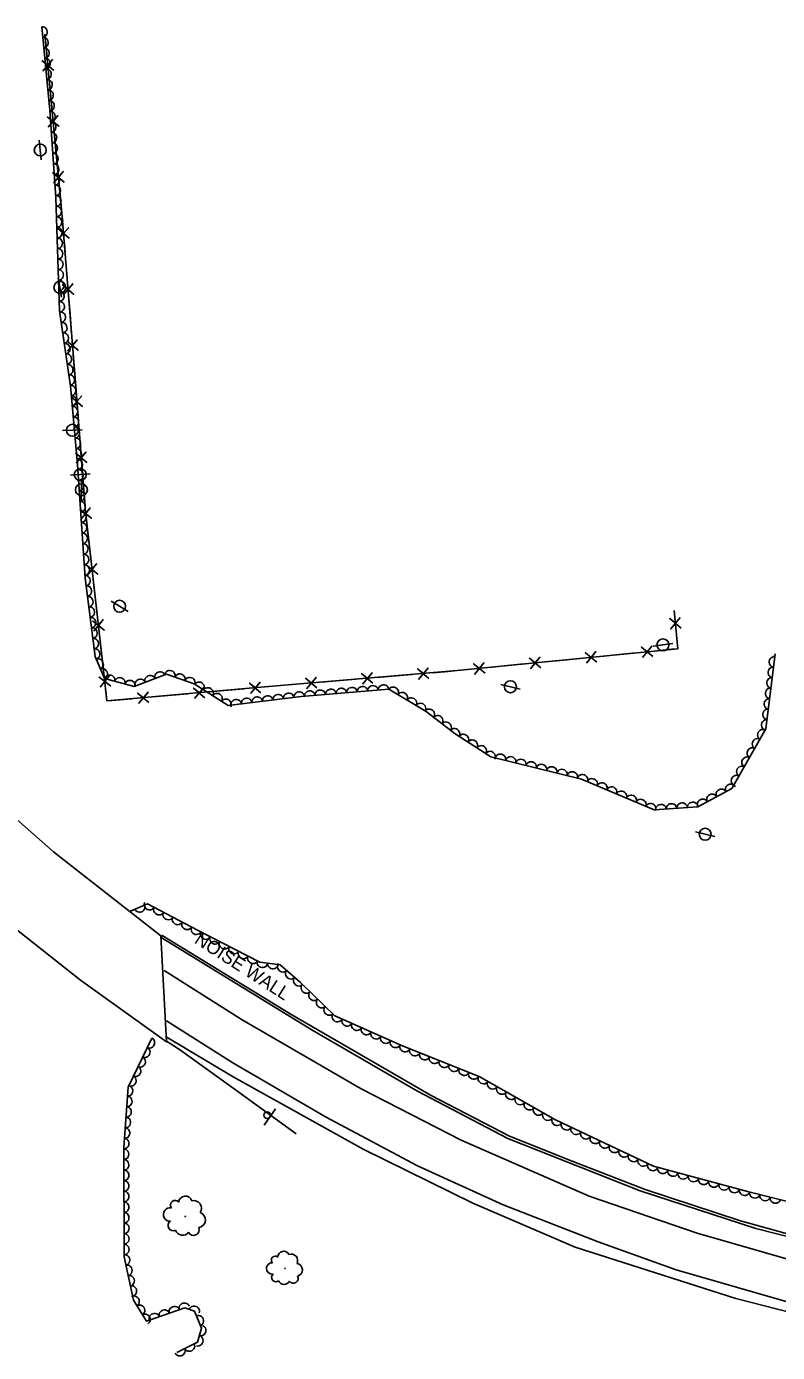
# Model space of a CAD drawing. Extents: x 1722896 to 1754269, y 648279 to 666297.
# Drawn here: x 1740587 to 1740871, y 650440 to 650941 of the extents above; entities that cross this region are included whole.
import ezdxf

# ---------------------------------------------------------------- set-up
doc = ezdxf.new("R2010")
doc.units = 0
for name, color, linetype in [('DESIGN - CENTERLINE - Proposed', 7, 'Continuous'), ('DESIGN - PUBLIC HEARING - Shapes', 7, 'Continuous'), ('DESIGN - SCRATCH - User 1', 7, 'Continuous'), ('SURVEY - CENTERLINE - Preliminary Text', 7, 'Continuous'), ('SURVEY - DTM - Breaklines', 7, 'Continuous'), ('SURVEY - VEGETATION - Features with Text', 7, 'Continuous')]:
    doc.layers.add(name, color=color, linetype=linetype)

msp = doc.modelspace()

# ---------------------------------------------------------------- linework, layer by layer
at = {"layer": 'DESIGN - CENTERLINE - Proposed'}
msp.add_lwpolyline([(1740447.5, 650751.55), (1740453.15, 650796.69), (1740476.44, 650762.11), (1740498.23, 650732.26), (1740516.6, 650709.93), (1740540.15, 650683.97), (1740567.32, 650655.97), (1740597.44, 650629.58), (1740637.98, 650597.76), (1740640.15, 650557.7), (1740607.62, 650581.09), (1740580.94, 650602.11), (1740557.37, 650622.47), (1740538.34, 650639.93), (1740508.51, 650671.05), (1740487.82, 650695.39), (1740470.23, 650716.69), (1740449.26, 650746.05), (1740446.06, 650751.07), (1740447.5, 650751.55)], dxfattribs=at)
at = {"layer": 'DESIGN - PUBLIC HEARING - Shapes'}
msp.add_line((1740681.35, 650532.42), (1740677.01, 650526.3), dxfattribs=at)
msp.add_circle((1740678.17, 650530.05), 1.25, dxfattribs=at)
at = {"layer": 'DESIGN - SCRATCH - User 1'}
for points in [[(1740909.01, 650475.53), (1740862.92, 650487.23), (1740819.18, 650501.5), (1740769.16, 650521.28), (1740734.94, 650539.16), (1740695.44, 650562), (1740638.13, 650597.13), (1740638.4, 650597.95), (1740687.47, 650567.91), (1740740.1, 650537.44), (1740769.79, 650522.08), (1740793.42, 650512.65), (1740821.05, 650501.92), (1740857.12, 650490.18), (1740881.7, 650483.29)], [(1740639.72, 650558.3), (1740645.04, 650554.8), (1740667.05, 650538.95), (1740689.17, 650523)]]:
    msp.add_lwpolyline(points, dxfattribs=at)
at = {"layer": 'SURVEY - CENTERLINE - Preliminary Text'}
for points in [[(1741620.01, 650668.5), (1741594.52, 650650.15), (1741554.88, 650624.69), (1741511.09, 650598.23), (1741455.36, 650566.77), (1741403.26, 650538.59), (1741362.77, 650519.1), (1741331.57, 650505.45), (1741287.5, 650488.42), (1741235.19, 650473.4), (1741200.52, 650465.2), (1741152.57, 650457.35), (1741111.46, 650452.89), (1741061.2, 650451.35), (1741013.27, 650452.91), (1740961.37, 650457.87), (1740918.07, 650465.37), (1740877.99, 650474.71), (1740840.72, 650485.41), (1740799.93, 650499.48), (1740751.47, 650520.6), (1740713.66, 650540.02), (1740668.71, 650566.09), (1740639.26, 650584.75)], [(1740640.09, 650565.72), (1740665.13, 650549.78), (1740700.19, 650529.44), (1740735.05, 650510.97), (1740767.41, 650496.16), (1740803.32, 650482.24), (1740832.75, 650471.62), (1740879.2, 650458.33), (1740919.98, 650449.65), (1740956.49, 650443.15), (1741006.65, 650438.17)], [(1741130.7, 650431.62), (1741098.59, 650430.35), (1741043.75, 650430.94), (1740999.7, 650434.36), (1740945.61, 650440.32), (1740902.56, 650448.66), (1740855.32, 650460.73), (1740794.59, 650480.22), (1740755.85, 650496.82), (1740714.4, 650517.18), (1740665.26, 650544.59), (1740640.02, 650559.66)]]:
    msp.add_lwpolyline(points, dxfattribs=at)
at = {"layer": 'SURVEY - DTM - Breaklines'}
for p, q in [((1740592.37, 650894.69), (1740591.99, 650898.42)), ((1740592.37, 650894.69), (1740592.75, 650890.96)), ((1740599.78, 650842.77), (1740599.14, 650846.46)), ((1740599.78, 650842.77), (1740600.41, 650839.07)), ((1740604.54, 650788.82), (1740608.28, 650788.98)), ((1740604.54, 650788.82), (1740600.79, 650788.67)), ((1740607.49, 650772.07), (1740603.75, 650771.81)), ((1740607.49, 650772.07), (1740611.23, 650772.33)), ((1740607.93, 650766.34), (1740607.99, 650770.09)), ((1740607.93, 650766.34), (1740607.86, 650762.59)), ((1740622.38, 650722.31), (1740619.17, 650724.24)), ((1740622.38, 650722.31), (1740625.6, 650720.38)), ((1740827.77, 650707.73), (1740824.05, 650707.27)), ((1740827.77, 650707.73), (1740831.49, 650708.19)), ((1740770.14, 650691.91), (1740766.49, 650692.79)), ((1740770.14, 650691.91), (1740773.79, 650691.04)), ((1740843.74, 650636.17), (1740840.1, 650637.06)), ((1740843.74, 650636.17), (1740847.39, 650635.28))]:
    msp.add_line(p, q, dxfattribs=at)
for points in [[(1740594.14, 650938.45), (1740600.7, 650869.44), (1740605.55, 650808.54), (1740609.34, 650759.3), (1740616.46, 650696.93), (1740617.6, 650686.55), (1740672.76, 650691.45), (1740750.01, 650698), (1740833.35, 650706.29), (1740832.02, 650720.76)], [(1740594.14, 650938.45), (1740594.85, 650930.98)], [(1740593.03, 650928.45), (1740597.39, 650924.89), (1740595.21, 650926.65), (1740597.01, 650928.83), (1740593.41, 650924.52)], [(1740595.61, 650922.97), (1740596.15, 650917.29)], [(1740596.15, 650917.29), (1740596.86, 650909.83)], [(1740595.04, 650907.29), (1740599.4, 650903.74), (1740597.22, 650905.49), (1740599.03, 650907.67), (1740595.42, 650903.36)], [(1740597.62, 650901.81), (1740598.16, 650896.14)], [(1740598.16, 650896.14), (1740598.87, 650888.67)], [(1740597.05, 650886.14), (1740601.41, 650882.58), (1740599.24, 650884.34), (1740601.04, 650886.52), (1740597.43, 650882.21)], [(1740599.64, 650880.66), (1740600.18, 650874.98)], [(1740600.18, 650874.98), (1740600.7, 650869.44), (1740600.86, 650867.52)], [(1740599, 650865.01), (1740603.3, 650861.39), (1740601.15, 650863.18), (1740602.99, 650865.33), (1740599.31, 650861.07)], [(1740601.49, 650859.49), (1740601.95, 650853.81)], [(1740601.95, 650853.81), (1740602.54, 650846.33)], [(1740600.68, 650843.83), (1740604.99, 650840.21), (1740602.84, 650841.99), (1740604.67, 650844.15), (1740601, 650839.89)], [(1740603.18, 650838.31), (1740603.63, 650832.63)], [(1740603.63, 650832.63), (1740604.23, 650825.15)], [(1740602.37, 650822.65), (1740606.67, 650819.03), (1740604.52, 650820.81), (1740606.36, 650822.96), (1740602.68, 650818.71)], [(1740604.86, 650817.13), (1740605.32, 650811.45)], [(1740605.32, 650811.45), (1740605.55, 650808.54), (1740605.9, 650803.97)], [(1740604.04, 650801.47), (1740608.33, 650797.84), (1740606.19, 650799.63), (1740608.03, 650801.78), (1740604.34, 650797.53)], [(1740606.52, 650795.94), (1740606.96, 650790.26)], [(1740606.96, 650790.26), (1740607.53, 650782.78)], [(1740605.67, 650780.28), (1740609.96, 650776.65), (1740607.82, 650778.44), (1740609.66, 650780.59), (1740605.98, 650776.34)], [(1740608.15, 650774.76), (1740608.59, 650769.07)], [(1740608.59, 650769.07), (1740609.17, 650761.6)], [(1740607.31, 650759.02), (1740611.74, 650755.55), (1740609.53, 650757.26), (1740611.29, 650759.47), (1740607.76, 650755.1)], [(1740610, 650753.59), (1740610.64, 650747.93)], [(1740610.64, 650747.93), (1740611.49, 650740.48)], [(1740609.72, 650737.92), (1740614.14, 650734.45), (1740611.93, 650736.16), (1740613.69, 650738.37), (1740610.17, 650733.99)], [(1740612.4, 650732.49), (1740613.05, 650726.83)], [(1740613.05, 650726.83), (1740613.9, 650719.38)], [(1740832.13, 650719.58), (1740832.02, 650720.76)], [(1740612.12, 650716.81), (1740616.55, 650713.34), (1740614.34, 650715.05), (1740616.1, 650717.27), (1740612.57, 650712.89)], [(1740834.69, 650714.09), (1740830.35, 650717.66), (1740832.52, 650715.9), (1740830.71, 650713.73), (1740834.33, 650718.03)], [(1740614.81, 650711.38), (1740615.45, 650705.72)], [(1740831.16, 650706.07), (1740833.35, 650706.29), (1740832.86, 650711.57)], [(1740615.45, 650705.72), (1740616.3, 650698.27)], [(1740798.87, 650700.8), (1740802.41, 650705.17), (1740800.67, 650702.99), (1740798.48, 650704.78), (1740802.8, 650701.19)], [(1740804.34, 650703.4), (1740810.01, 650703.97)], [(1740810.01, 650703.97), (1740817.48, 650704.71)], [(1740820.02, 650702.9), (1740823.55, 650707.27), (1740821.81, 650705.09), (1740819.62, 650706.88), (1740823.95, 650703.29)], [(1740825.49, 650705.51), (1740831.16, 650706.07)], [(1740735.39, 650694.7), (1740738.98, 650699.02), (1740737.21, 650696.87), (1740735.05, 650698.69), (1740739.32, 650695.04)], [(1740756.58, 650696.6), (1740760.12, 650700.97), (1740758.37, 650698.78), (1740756.19, 650700.58), (1740760.51, 650696.99)], [(1740762.05, 650699.2), (1740767.72, 650699.76)], [(1740767.72, 650699.76), (1740775.19, 650700.51)], [(1740777.73, 650698.7), (1740781.26, 650703.07), (1740779.52, 650700.89), (1740777.33, 650702.68), (1740781.66, 650699.09)], [(1740783.2, 650701.3), (1740788.87, 650701.87)], [(1740788.87, 650701.87), (1740796.33, 650702.61)], [(1740614.53, 650695.71), (1740618.94, 650692.23), (1740616.74, 650693.95), (1740618.5, 650696.15), (1740614.96, 650691.79)], [(1740693.04, 650691.11), (1740696.64, 650695.43), (1740694.86, 650693.27), (1740692.7, 650695.1), (1740696.98, 650691.45)], [(1740698.55, 650693.64), (1740704.23, 650694.12)], [(1740704.23, 650694.12), (1740711.7, 650694.75)], [(1740714.21, 650692.91), (1740717.81, 650697.23), (1740716.04, 650695.07), (1740713.88, 650696.89), (1740718.15, 650693.24)], [(1740719.72, 650695.43), (1740725.4, 650695.91)], [(1740725.4, 650695.91), (1740732.87, 650696.55)], [(1740740.89, 650697.23), (1740746.57, 650697.71)], [(1740746.57, 650697.71), (1740750.01, 650698), (1740754.04, 650698.4)], [(1740617.19, 650690.27), (1740617.6, 650686.55), (1740619.55, 650686.73)], [(1740629.54, 650685.56), (1740633.12, 650689.89), (1740631.36, 650687.72), (1740629.19, 650689.54), (1740633.48, 650685.9)], [(1740640.72, 650688.6), (1740648.19, 650689.27)], [(1740650.71, 650687.43), (1740654.29, 650691.77), (1740652.52, 650689.6), (1740650.35, 650691.42), (1740654.64, 650687.78)], [(1740656.21, 650689.98), (1740661.88, 650690.48)], [(1740661.88, 650690.48), (1740669.35, 650691.15)], [(1740671.87, 650689.32), (1740675.46, 650693.63), (1740673.69, 650691.48), (1740671.53, 650693.3), (1740675.8, 650689.65)], [(1740677.37, 650691.84), (1740683.05, 650692.32)], [(1740683.05, 650692.32), (1740690.53, 650692.95)], [(1740619.55, 650686.73), (1740627.02, 650687.39)], [(1740635.04, 650688.1), (1740640.72, 650688.6)]]:
    msp.add_lwpolyline(points, dxfattribs=at)
for centre in [(1740592.37, 650894.69), (1740599.78, 650842.77), (1740604.54, 650788.82), (1740607.49, 650772.07), (1740607.93, 650766.34), (1740622.38, 650722.31), (1740827.77, 650707.73), (1740770.14, 650691.91), (1740843.74, 650636.17)]:
    msp.add_circle(centre, 2.25, dxfattribs=at)
at = {"layer": 'SURVEY - VEGETATION - Features with Text'}
for points in [[(1740592.96, 650941.25), (1740595.97, 650909.75), (1740598.31, 650876.78), (1740599.71, 650833.93), (1740603.76, 650805.53), (1740606.48, 650775.92), (1740609.29, 650732.95), (1740613.16, 650703.29), (1740616.62, 650694.98), (1740627.92, 650692.03), (1740640.14, 650696.62), (1740650.59, 650692.97), (1740663.44, 650684.84), (1740690.96, 650688.19), (1740724.1, 650690.95), (1740738.22, 650682.57), (1740749.21, 650674.11), (1740762.75, 650665.45), (1740796.96, 650657.05), (1740824.44, 650645.39), (1740840.93, 650646.58), (1740853.77, 650653.42), (1740866.71, 650676.01), (1740870.22, 650704.29)], [(1741135.05, 650474.76), (1741088.38, 650469.03), (1741058.82, 650468.73), (1741039.26, 650477.16), (1741001.56, 650477.46), (1740961.58, 650479.03), (1740926.58, 650484.77), (1740896.43, 650492.07), (1740859.8, 650501.27), (1740824.2, 650510.81), (1740787.21, 650528.26), (1740758.26, 650544.7), (1740729.57, 650556.11), (1740703.77, 650567.6), (1740690.72, 650580.16), (1740683.09, 650586.85), (1740675.41, 650587.84), (1740651.86, 650599.95), (1740632.87, 650609.88), (1740626.52, 650607.16)], [(1740634.59, 650559.19), (1740625.59, 650540.58), (1740623.96, 650517.97), (1740624.08, 650476.59), (1740627.65, 650460.21), (1740632.48, 650452.23), (1740647.05, 650457.28), (1740650.67, 650456.03), (1740653.37, 650449.52), (1740651.88, 650444.28), (1740644.06, 650440.39)]]:
    msp.add_lwpolyline(points, dxfattribs=at)
for centre, radius in [((1740647.18, 650491.82), 0.0893), ((1740684.9, 650472.2), 0.0752)]:
    msp.add_circle(centre, radius, dxfattribs=at)
for centre, radius, start, end in [((1740647.25, 650496.93), 2.56, 17, 173.7889), ((1740641.47, 650492.51), 2.55, 79.1368, 272.5565), ((1740643.34, 650496.1), 1.76, 39.1162, 217.8618), ((1740650.38, 650494.85), 2.92, 326.0527, 103.577), ((1740642.61, 650488.31), 1.94, 121.7555, 299.0747), ((1740651.94, 650490.45), 2.9, 276.9486, 72.7871), ((1740646.19, 650487.41), 2.75, 197.0426, 323.8882), ((1740650.32, 650486.77), 2.14, 207.2015, 22.2017), ((1740684.39, 650476.48), 2.16, 24.5516, 181.3406), ((1740680.06, 650472.15), 2.15, 86.6885, 280.1082), ((1740681.22, 650475.35), 1.48, 46.6678, 225.4134), ((1740687.24, 650475.08), 2.46, 333.6044, 111.1286), ((1740689.03, 650471.59), 2.44, 284.5002, 80.3387), ((1740681.48, 650468.76), 1.64, 129.3072, 306.6263), ((1740688.08, 650468.33), 1.8, 214.7531, 29.7534), ((1740684.56, 650468.41), 2.32, 204.5942, 331.4399)]:
    msp.add_arc(centre, radius, start, end, dxfattribs=at)
for centre, major_axis in [((1740593.15, 650939.26), (0.19, -1.99)), ((1740593.53, 650935.28), (0.19, -1.99)), ((1740593.91, 650931.3), (0.19, -1.99)), ((1740594.29, 650927.31), (0.19, -1.99)), ((1740594.68, 650923.33), (0.19, -1.99)), ((1740595.06, 650919.35), (0.19, -1.99)), ((1740595.44, 650915.37), (0.19, -1.99)), ((1740595.82, 650911.39), (0.19, -1.99)), ((1740596.14, 650907.4), (0.14, -2)), ((1740596.42, 650903.41), (0.14, -2)), ((1740596.7, 650899.42), (0.14, -2)), ((1740596.99, 650895.43), (0.14, -2)), ((1740597.27, 650891.44), (0.14, -2)), ((1740597.55, 650887.45), (0.14, -2)), ((1740597.83, 650883.46), (0.14, -2)), ((1740598.12, 650879.47), (0.14, -2)), ((1740598.35, 650875.48), (0.07, -2)), ((1740598.48, 650871.48), (0.07, -2)), ((1740598.61, 650867.48), (0.07, -2)), ((1740598.74, 650863.48), (0.07, -2)), ((1740598.87, 650859.49), (0.07, -2)), ((1740599, 650855.49), (0.07, -2)), ((1740599.13, 650851.49), (0.07, -2)), ((1740599.26, 650847.49), (0.07, -2)), ((1740599.39, 650843.49), (0.07, -2)), ((1740599.52, 650839.5), (0.07, -2)), ((1740599.66, 650835.5), (0.07, -2)), ((1740600.05, 650831.52), (0.28, -1.98)), ((1740600.62, 650827.56), (0.28, -1.98)), ((1740601.18, 650823.6), (0.28, -1.98)), ((1740601.75, 650819.64), (0.28, -1.98)), ((1740602.31, 650815.69), (0.28, -1.98)), ((1740602.88, 650811.73), (0.28, -1.98)), ((1740603.44, 650807.77), (0.28, -1.98)), ((1740603.92, 650803.8), (0.18, -1.99)), ((1740604.29, 650799.81), (0.18, -1.99)), ((1740604.65, 650795.83), (0.18, -1.99)), ((1740605.02, 650791.85), (0.18, -1.99)), ((1740605.38, 650787.86), (0.18, -1.99)), ((1740605.75, 650783.88), (0.18, -1.99)), ((1740606.11, 650779.9), (0.18, -1.99)), ((1740606.48, 650775.91), (0.13, -2)), ((1740606.74, 650771.92), (0.13, -2)), ((1740607, 650767.93), (0.13, -2)), ((1740607.26, 650763.94), (0.13, -2)), ((1740607.53, 650759.95), (0.13, -2)), ((1740607.79, 650755.96), (0.13, -2)), ((1740608.05, 650751.96), (0.13, -2)), ((1740608.31, 650747.97), (0.13, -2)), ((1740608.57, 650743.98), (0.13, -2)), ((1740608.83, 650739.99), (0.13, -2)), ((1740609.1, 650736), (0.13, -2)), ((1740609.42, 650732.01), (0.26, -1.98)), ((1740609.93, 650728.05), (0.26, -1.98)), ((1740610.45, 650724.08), (0.26, -1.98)), ((1740610.97, 650720.11), (0.26, -1.98)), ((1740611.49, 650716.15), (0.26, -1.98)), ((1740612, 650712.18), (0.26, -1.98)), ((1740612.52, 650708.21), (0.26, -1.98)), ((1740613.04, 650704.25), (0.26, -1.98)), ((1740614.33, 650700.49), (0.77, -1.85)), ((1740615.87, 650696.8), (0.77, -1.85)), ((1740869.36, 650697.34), (0.25, 1.98)), ((1740869.85, 650701.31), (0.25, 1.98)), ((1740618.59, 650694.47), (1.94, -0.51)), ((1740622.46, 650693.45), (1.94, -0.51)), ((1740626.33, 650692.44), (1.94, -0.51)), ((1740630.13, 650692.86), (1.87, 0.7)), ((1740633.87, 650694.26), (1.87, 0.7)), ((1740637.61, 650695.67), (1.87, 0.7)), ((1740641.37, 650696.19), (1.89, -0.66)), ((1740645.15, 650694.87), (1.89, -0.66)), ((1740648.92, 650693.56), (1.89, -0.66)), ((1740652.48, 650691.78), (1.69, -1.07)), ((1740868.87, 650693.37), (0.25, 1.98)), ((1740655.86, 650689.64), (1.69, -1.07)), ((1740659.24, 650687.5), (1.69, -1.07)), ((1740682.33, 650687.14), (1.99, 0.24)), ((1740686.3, 650687.63), (1.99, 0.24)), ((1740690.27, 650688.11), (1.99, 0.24)), ((1740694.25, 650688.47), (1.99, 0.17)), ((1740698.24, 650688.8), (1.99, 0.17)), ((1740702.22, 650689.13), (1.99, 0.17)), ((1740706.21, 650689.46), (1.99, 0.17)), ((1740710.2, 650689.79), (1.99, 0.17)), ((1740714.18, 650690.12), (1.99, 0.17)), ((1740718.17, 650690.45), (1.99, 0.17)), ((1740722.15, 650690.78), (1.99, 0.17)), ((1740725.86, 650689.9), (1.72, -1.02)), ((1740729.3, 650687.86), (1.72, -1.02)), ((1740868.37, 650689.4), (0.25, 1.98)), ((1740662.62, 650685.36), (1.69, -1.07)), ((1740666.44, 650685.2), (1.99, 0.24)), ((1740670.41, 650685.69), (1.99, 0.24)), ((1740674.38, 650686.17), (1.99, 0.24)), ((1740678.35, 650686.66), (1.99, 0.24)), ((1740732.74, 650685.82), (1.72, -1.02)), ((1740736.18, 650683.78), (1.72, -1.02)), ((1740739.51, 650681.58), (1.58, -1.22)), ((1740867.88, 650685.43), (0.25, 1.98)), ((1740742.68, 650679.13), (1.58, -1.22)), ((1740745.85, 650676.69), (1.58, -1.22)), ((1740866.89, 650677.49), (0.25, 1.98)), ((1740867.38, 650681.46), (0.25, 1.98)), ((1740749.02, 650674.25), (1.58, -1.22)), ((1740752.38, 650672.08), (1.68, -1.08)), ((1740865.46, 650673.84), (0.99, 1.74)), ((1740755.75, 650669.93), (1.68, -1.08)), ((1740759.12, 650667.77), (1.68, -1.08)), ((1740861.49, 650666.9), (0.99, 1.74)), ((1740863.47, 650670.37), (0.99, 1.74)), ((1740762.49, 650665.62), (1.68, -1.08)), ((1740766.33, 650664.57), (1.94, -0.48)), ((1740770.22, 650663.61), (1.94, -0.48)), ((1740774.1, 650662.66), (1.94, -0.48)), ((1740777.98, 650661.71), (1.94, -0.48)), ((1740859.5, 650663.42), (0.99, 1.74)), ((1740781.87, 650660.75), (1.94, -0.48)), ((1740785.75, 650659.8), (1.94, -0.48)), ((1740789.64, 650658.85), (1.94, -0.48)), ((1740793.52, 650657.89), (1.94, -0.48)), ((1740797.38, 650656.87), (1.84, -0.78)), ((1740855.52, 650656.48), (0.99, 1.74)), ((1740857.51, 650659.95), (0.99, 1.74)), ((1740801.07, 650655.31), (1.84, -0.78)), ((1740804.75, 650653.74), (1.84, -0.78)), ((1740808.43, 650652.18), (1.84, -0.78)), ((1740853.36, 650653.2), (1.77, 0.94)), ((1740812.11, 650650.62), (1.84, -0.78)), ((1740815.8, 650649.06), (1.84, -0.78)), ((1740819.48, 650647.49), (1.84, -0.78)), ((1740842.76, 650647.56), (1.77, 0.94)), ((1740846.29, 650649.44), (1.77, 0.94)), ((1740849.82, 650651.32), (1.77, 0.94)), ((1740823.16, 650645.93), (1.84, -0.78)), ((1740827.04, 650645.58), (1.99, 0.14)), ((1740831.03, 650645.86), (1.99, 0.14)), ((1740835.02, 650646.15), (1.99, 0.14)), ((1740839.01, 650646.44), (1.99, 0.14)), ((1740629.99, 650608.65), (-1.84, -0.79)), ((1740633.63, 650609.48), (-1.77, 0.93)), ((1740637.18, 650607.63), (-1.77, 0.93)), ((1740640.72, 650605.77), (-1.77, 0.93)), ((1740644.27, 650603.92), (-1.77, 0.93)), ((1740647.81, 650602.07), (-1.77, 0.93)), ((1740651.36, 650600.21), (-1.77, 0.93)), ((1740654.91, 650598.38), (-1.78, 0.91)), ((1740658.47, 650596.55), (-1.78, 0.91)), ((1740662.03, 650594.72), (-1.78, 0.91)), ((1740665.59, 650592.9), (-1.78, 0.91)), ((1740669.14, 650591.07), (-1.78, 0.91)), ((1740672.7, 650589.24), (-1.78, 0.91)), ((1740676.36, 650587.72), (-1.98, 0.26)), ((1740680.32, 650587.21), (-1.98, 0.26)), ((1740684, 650586.05), (-1.5, 1.32)), ((1740687.01, 650583.41), (-1.5, 1.32)), ((1740690.02, 650580.78), (-1.5, 1.32)), ((1740692.93, 650578.03), (-1.44, 1.39)), ((1740695.81, 650575.26), (-1.44, 1.39)), ((1740698.69, 650572.49), (-1.44, 1.39)), ((1740701.57, 650569.71), (-1.44, 1.39)), ((1740704.64, 650567.21), (-1.83, 0.81)), ((1740708.29, 650565.59), (-1.83, 0.81)), ((1740711.95, 650563.96), (-1.83, 0.81)), ((1740633.72, 650557.39), (-0.87, -1.8)), ((1740715.6, 650562.33), (-1.83, 0.81)), ((1740719.26, 650560.71), (-1.83, 0.81)), ((1740722.91, 650559.08), (-1.83, 0.81)), ((1740631.98, 650553.79), (-0.87, -1.8)), ((1740726.56, 650557.45), (-1.83, 0.81)), ((1740730.23, 650555.85), (-1.86, 0.74)), ((1740733.95, 650554.37), (-1.86, 0.74)), ((1740737.66, 650552.89), (-1.86, 0.74)), ((1740630.24, 650550.19), (-0.87, -1.8)), ((1740741.38, 650551.41), (-1.86, 0.74)), ((1740745.09, 650549.93), (-1.86, 0.74)), ((1740748.81, 650548.45), (-1.86, 0.74)), ((1740626.75, 650542.99), (-0.87, -1.8)), ((1740628.49, 650546.59), (-0.87, -1.8)), ((1740752.53, 650546.98), (-1.86, 0.74)), ((1740756.24, 650545.5), (-1.86, 0.74)), ((1740759.85, 650543.79), (-1.74, 0.99)), ((1740625.49, 650539.26), (-0.14, -1.99)), ((1740763.33, 650541.82), (-1.74, 0.99)), ((1740766.81, 650539.84), (-1.74, 0.99)), ((1740770.29, 650537.87), (-1.74, 0.99)), ((1740625.21, 650535.27), (-0.14, -1.99)), ((1740773.77, 650535.89), (-1.74, 0.99)), ((1740777.24, 650533.92), (-1.74, 0.99)), ((1740624.63, 650527.29), (-0.14, -1.99)), ((1740624.92, 650531.28), (-0.14, -1.99)), ((1740780.72, 650531.94), (-1.74, 0.99)), ((1740784.2, 650529.97), (-1.74, 0.99)), ((1740787.7, 650528.03), (-1.81, 0.85)), ((1740624.34, 650523.3), (-0.14, -1.99)), ((1740791.32, 650526.32), (-1.81, 0.85)), ((1740794.93, 650524.62), (-1.81, 0.85)), ((1740798.55, 650522.91), (-1.81, 0.85)), ((1740624.05, 650519.31), (-0.14, -1.99)), ((1740802.17, 650521.2), (-1.81, 0.85)), ((1740805.79, 650519.5), (-1.81, 0.85)), ((1740809.41, 650517.79), (-1.81, 0.85)), ((1740623.96, 650515.31), (0.01, -2)), ((1740813.02, 650516.08), (-1.81, 0.85)), ((1740816.64, 650514.38), (-1.81, 0.85)), ((1740820.26, 650512.67), (-1.81, 0.85)), ((1740623.98, 650511.31), (0.01, -2)), ((1740623.99, 650507.31), (0.01, -2)), ((1740823.88, 650510.96), (-1.81, 0.85)), ((1740827.72, 650509.87), (-1.93, 0.52)), ((1740831.58, 650508.83), (-1.93, 0.52)), ((1740624, 650503.31), (0.01, -2)), ((1740835.44, 650507.8), (-1.93, 0.52)), ((1740839.31, 650506.76), (-1.93, 0.52)), ((1740843.17, 650505.72), (-1.93, 0.52)), ((1740847.04, 650504.69), (-1.93, 0.52)), ((1740850.9, 650503.65), (-1.93, 0.52)), ((1740624.01, 650499.31), (0.01, -2)), ((1740854.76, 650502.62), (-1.93, 0.52)), ((1740858.63, 650501.58), (-1.93, 0.52)), ((1740862.5, 650500.59), (-1.94, 0.49)), ((1740866.38, 650499.61), (-1.94, 0.49)), ((1740870.26, 650498.64), (-1.94, 0.49)), ((1740624.03, 650495.31), (0.01, -2)), ((1740624.04, 650491.31), (0.01, -2)), ((1740624.05, 650487.31), (0.01, -2)), ((1740624.06, 650483.31), (0.01, -2)), ((1740624.08, 650479.31), (0.01, -2)), ((1740624.36, 650475.34), (0.43, -1.95)), ((1740625.21, 650471.44), (0.43, -1.95)), ((1740626.06, 650467.53), (0.43, -1.95)), ((1740626.91, 650463.62), (0.43, -1.95)), ((1740627.91, 650459.77), (1.04, -1.71)), ((1740629.99, 650456.35), (1.04, -1.71)), ((1740646.83, 650457.2), (1.89, 0.65)), ((1740632.06, 650452.93), (1.04, -1.71)), ((1740635.49, 650453.27), (1.89, 0.65)), ((1740639.27, 650454.58), (1.89, 0.65)), ((1740643.05, 650455.89), (1.89, 0.65)), ((1740650.61, 650456.05), (1.89, -0.65)), ((1740652.18, 650452.39), (0.77, -1.85)), ((1740653.13, 650448.67), (-0.55, -1.92)), ((1740648.8, 650442.75), (-1.79, -0.89)), ((1740652.03, 650444.82), (-0.55, -1.92)), ((1740645.22, 650440.97), (-1.79, -0.89))]:
    msp.add_ellipse(centre, major_axis=major_axis, ratio=0.940188, start_param=0, end_param=3.141593, dxfattribs=at)

# ---------------------------------------------------------------- texts
at = {"layer": 'DESIGN - SCRATCH - User 1'}
msp.add_text('NOISE WALL', height=5, rotation=327.2723, dxfattribs=at).set_placement((1740650.31, 650595.32))

doc.saveas('drawing.dxf')
